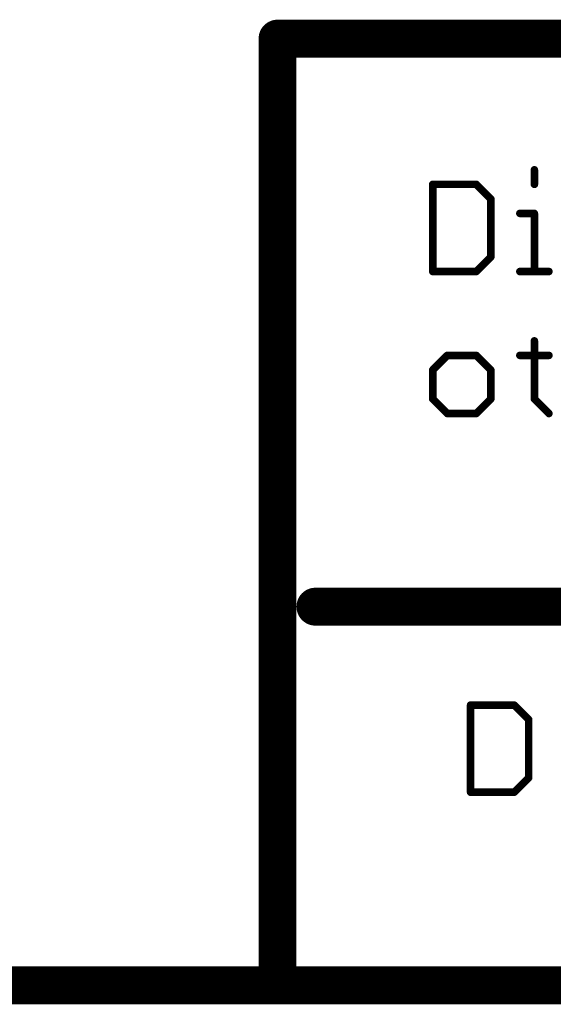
# Model space of a CAD drawing. Header units: millimetres. Extents: x -1.5 to 11.1, y -3 to 5.
# Tile 299 of 323: x 4.464 to 4.746, y -3.01 to -2.49. Entities that reach past the tile are written whole.
import ezdxf

# ---------------------------------------------------------------- set-up
doc = ezdxf.new("R2010")
doc.units = ezdxf.units.MM
doc.header["$MEASUREMENT"] = 0
doc.layers.add('Document', color=7, linetype='Continuous', true_color=0x7f7f00)

# ---------------------------------------------------------------- blocks, each defined once
blk = doc.blocks.new('PCB_F___30T_20G_16D_4003_1')
at = {"layer": 'Document'}
for points in [[(4.6, -2.5, 0.02, 0.02, 0), (6.4, -2.5, 0.02, 0.02, 0)], [(4.6, -3, 0.02, 0.02, 0), (4.6, -2.5, 0.02, 0.02, 0)], [(4.6, -2.505, 0.01, 0.01, -1), (4.6, -2.495, 0.01, 0.01, 0)], [(4.595, -2.5, 0.01, 0.01, -1), (4.605, -2.5, 0.01, 0.01, 0)], [(4.735712, -2.576961, 0.004, 0.004, 0), (4.735712, -2.569288, 0.004, 0.004, 0)], [(4.734712, -2.569288, 0.002, 0.002, -1), (4.736712, -2.569288, 0.002, 0.002, 0)], [(4.682, -2.623, 0.004, 0.004, 0), (4.682, -2.576961, 0.004, 0.004, 0)], [(4.682, -2.576961, 0.004, 0.004, 0), (4.70502, -2.576961, 0.004, 0.004, 0)], [(4.681, -2.576961, 0.002, 0.002, -1), (4.683, -2.576961, 0.002, 0.002, 0)], [(4.682, -2.577961, 0.002, 0.002, -1), (4.682, -2.575961, 0.002, 0.002, 0)], [(4.704312, -2.577668, 0.002, 0.002, -1), (4.705727, -2.576254, 0.002, 0.002, 0)], [(4.70502, -2.576961, 0.004, 0.004, 0), (4.712693, -2.584634, 0.004, 0.004, 0)], [(4.70502, -2.575961, 0.002, 0.002, -1), (4.70502, -2.577961, 0.002, 0.002, 0)], [(4.736712, -2.576961, 0.002, 0.002, -1), (4.734712, -2.576961, 0.002, 0.002, 0)], [(4.712693, -2.615327, 0.004, 0.004, 0), (4.712693, -2.584634, 0.004, 0.004, 0)], [(4.711693, -2.584634, 0.002, 0.002, -1), (4.713693, -2.584634, 0.002, 0.002, 0)], [(4.7134, -2.583927, 0.002, 0.002, -1), (4.711986, -2.585341, 0.002, 0.002, 0)], [(4.728039, -2.592307, 0.004, 0.004, 0), (4.735712, -2.592307, 0.004, 0.004, 0)], [(4.728039, -2.593307, 0.002, 0.002, -1), (4.728039, -2.591307, 0.002, 0.002, 0)], [(4.735712, -2.623, 0.004, 0.004, 0), (4.735712, -2.592307, 0.004, 0.004, 0)], [(4.734712, -2.592307, 0.002, 0.002, -1), (4.736712, -2.592307, 0.002, 0.002, 0)], [(4.735712, -2.591307, 0.002, 0.002, -1), (4.735712, -2.593307, 0.002, 0.002, 0)], [(4.70502, -2.623, 0.004, 0.004, 0), (4.712693, -2.615327, 0.004, 0.004, 0)], [(4.713693, -2.615327, 0.002, 0.002, -1), (4.711693, -2.615327, 0.002, 0.002, 0)], [(4.711986, -2.61462, 0.002, 0.002, -1), (4.7134, -2.616034, 0.002, 0.002, 0)], [(4.682, -2.623, 0.004, 0.004, 0), (4.70502, -2.623, 0.004, 0.004, 0)], [(4.682, -2.624, 0.002, 0.002, -1), (4.682, -2.622, 0.002, 0.002, 0)], [(4.683, -2.623, 0.002, 0.002, -1), (4.681, -2.623, 0.002, 0.002, 0)], [(4.705727, -2.623707, 0.002, 0.002, -1), (4.704312, -2.622293, 0.002, 0.002, 0)], [(4.70502, -2.622, 0.002, 0.002, -1), (4.70502, -2.624, 0.002, 0.002, 0)], [(4.728039, -2.623, 0.004, 0.004, 0), (4.743386, -2.623, 0.004, 0.004, 0)], [(4.728039, -2.624, 0.002, 0.002, -1), (4.728039, -2.622, 0.002, 0.002, 0)], [(4.736712, -2.623, 0.002, 0.002, -1), (4.734712, -2.623, 0.002, 0.002, 0)], [(4.743386, -2.622, 0.002, 0.002, -1), (4.743386, -2.624, 0.002, 0.002, 0)], [(4.735712, -2.690327, 0.004, 0.004, 0), (4.735712, -2.659634, 0.004, 0.004, 0)], [(4.734712, -2.659634, 0.002, 0.002, -1), (4.736712, -2.659634, 0.002, 0.002, 0)], [(4.682, -2.67498, 0.004, 0.004, 0), (4.689673, -2.667307, 0.004, 0.004, 0)], [(4.689673, -2.667307, 0.004, 0.004, 0), (4.70502, -2.667307, 0.004, 0.004, 0)], [(4.689673, -2.668307, 0.002, 0.002, -1), (4.689673, -2.666307, 0.002, 0.002, 0)], [(4.688966, -2.6666, 0.002, 0.002, -1), (4.69038, -2.668014, 0.002, 0.002, 0)], [(4.704312, -2.668014, 0.002, 0.002, -1), (4.705727, -2.6666, 0.002, 0.002, 0)], [(4.70502, -2.667307, 0.004, 0.004, 0), (4.712693, -2.67498, 0.004, 0.004, 0)], [(4.70502, -2.666307, 0.002, 0.002, -1), (4.70502, -2.668307, 0.002, 0.002, 0)], [(4.728039, -2.667307, 0.004, 0.004, 0), (4.743386, -2.667307, 0.004, 0.004, 0)], [(4.728039, -2.668307, 0.002, 0.002, -1), (4.728039, -2.666307, 0.002, 0.002, 0)], [(4.743386, -2.666307, 0.002, 0.002, -1), (4.743386, -2.668307, 0.002, 0.002, 0)], [(4.682, -2.690327, 0.004, 0.004, 0), (4.682, -2.67498, 0.004, 0.004, 0)], [(4.681, -2.67498, 0.002, 0.002, -1), (4.683, -2.67498, 0.002, 0.002, 0)], [(4.682707, -2.675688, 0.002, 0.002, -1), (4.681293, -2.674273, 0.002, 0.002, 0)], [(4.712693, -2.690327, 0.004, 0.004, 0), (4.712693, -2.67498, 0.004, 0.004, 0)], [(4.711693, -2.67498, 0.002, 0.002, -1), (4.713693, -2.67498, 0.002, 0.002, 0)], [(4.7134, -2.674273, 0.002, 0.002, -1), (4.711986, -2.675688, 0.002, 0.002, 0)], [(4.682, -2.690327, 0.004, 0.004, 0), (4.689673, -2.698, 0.004, 0.004, 0)], [(4.681293, -2.691034, 0.002, 0.002, -1), (4.682707, -2.68962, 0.002, 0.002, 0)], [(4.70502, -2.698, 0.004, 0.004, 0), (4.712693, -2.690327, 0.004, 0.004, 0)], [(4.711986, -2.68962, 0.002, 0.002, -1), (4.7134, -2.691034, 0.002, 0.002, 0)], [(4.735712, -2.690327, 0.004, 0.004, 0), (4.743386, -2.698, 0.004, 0.004, 0)], [(4.735005, -2.691034, 0.002, 0.002, -1), (4.736419, -2.68962, 0.002, 0.002, 0)], [(4.683, -2.690327, 0.002, 0.002, -1), (4.681, -2.690327, 0.002, 0.002, 0)], [(4.713693, -2.690327, 0.002, 0.002, -1), (4.711693, -2.690327, 0.002, 0.002, 0)], [(4.736712, -2.690327, 0.002, 0.002, -1), (4.734712, -2.690327, 0.002, 0.002, 0)], [(4.689673, -2.698, 0.004, 0.004, 0), (4.70502, -2.698, 0.004, 0.004, 0)], [(4.689673, -2.699, 0.002, 0.002, -1), (4.689673, -2.697, 0.002, 0.002, 0)], [(4.69038, -2.697293, 0.002, 0.002, -1), (4.688966, -2.698707, 0.002, 0.002, 0)], [(4.705727, -2.698707, 0.002, 0.002, -1), (4.704312, -2.697293, 0.002, 0.002, 0)], [(4.70502, -2.697, 0.002, 0.002, -1), (4.70502, -2.699, 0.002, 0.002, 0)], [(4.744093, -2.697293, 0.002, 0.002, -1), (4.742678, -2.698707, 0.002, 0.002, 0)], [(4.62, -2.8, 0.02, 0.02, 0), (6.4, -2.8, 0.02, 0.02, 0)], [(4.62, -2.805, 0.01, 0.01, -1), (4.62, -2.795, 0.01, 0.01, 0)], [(4.702, -2.851961, 0.004, 0.004, 0), (4.72502, -2.851961, 0.004, 0.004, 0)], [(4.702, -2.898, 0.004, 0.004, 0), (4.702, -2.851961, 0.004, 0.004, 0)], [(4.701, -2.851961, 0.002, 0.002, -1), (4.703, -2.851961, 0.002, 0.002, 0)], [(4.702, -2.852961, 0.002, 0.002, -1), (4.702, -2.850961, 0.002, 0.002, 0)], [(4.724312, -2.852668, 0.002, 0.002, -1), (4.725727, -2.851254, 0.002, 0.002, 0)], [(4.72502, -2.851961, 0.004, 0.004, 0), (4.732693, -2.859634, 0.004, 0.004, 0)], [(4.72502, -2.850961, 0.002, 0.002, -1), (4.72502, -2.852961, 0.002, 0.002, 0)], [(4.732693, -2.890327, 0.004, 0.004, 0), (4.732693, -2.859634, 0.004, 0.004, 0)], [(4.731693, -2.859634, 0.002, 0.002, -1), (4.733693, -2.859634, 0.002, 0.002, 0)], [(4.7334, -2.858927, 0.002, 0.002, -1), (4.731986, -2.860341, 0.002, 0.002, 0)], [(4.72502, -2.898, 0.004, 0.004, 0), (4.732693, -2.890327, 0.004, 0.004, 0)], [(4.733693, -2.890327, 0.002, 0.002, -1), (4.731693, -2.890327, 0.002, 0.002, 0)], [(4.731986, -2.88962, 0.002, 0.002, -1), (4.7334, -2.891034, 0.002, 0.002, 0)], [(4.702, -2.898, 0.004, 0.004, 0), (4.72502, -2.898, 0.004, 0.004, 0)], [(4.702, -2.899, 0.002, 0.002, -1), (4.702, -2.897, 0.002, 0.002, 0)], [(4.725727, -2.898707, 0.002, 0.002, -1), (4.724312, -2.897293, 0.002, 0.002, 0)], [(4.72502, -2.897, 0.002, 0.002, -1), (4.72502, -2.899, 0.002, 0.002, 0)], [(4.703, -2.898, 0.002, 0.002, -1), (4.701, -2.898, 0.002, 0.002, 0)], [(3.9, -3, 0.02, 0.02, 0), (4.605, -3, 0.02, 0.02, 0)], [(4.6, -3, 0.02, 0.02, 0), (6.4, -3, 0.02, 0.02, 0)], [(4.6, -3.005, 0.01, 0.01, -1), (4.6, -2.995, 0.01, 0.01, 0)], [(4.6, -2.995, 0.01, 0.01, -1), (4.6, -3.005, 0.01, 0.01, 0)], [(4.605, -3, 0.01, 0.01, -1), (4.595, -3, 0.01, 0.01, 0)]]:
    blk.add_lwpolyline(points, format="xyseb", dxfattribs=at)
for points in [[(4.595, -2.5, 0.01, 0.01, 1), (4.605, -2.5, 0.01, 0.01, 1)], [(4.595, -2.5, 0.01, 0.01, 1), (4.605, -2.5, 0.01, 0.01, 1)], [(4.5975, -2.495, 0.005, 0.005, 1), (4.6025, -2.495, 0.005, 0.005, 1)], [(4.5925, -2.5, 0.005, 0.005, 1), (4.5975, -2.5, 0.005, 0.005, 1)], [(4.6025, -2.5, 0.005, 0.005, 1), (4.6075, -2.5, 0.005, 0.005, 1)], [(4.5975, -2.505, 0.005, 0.005, 1), (4.6025, -2.505, 0.005, 0.005, 1)], [(4.734712, -2.569288, 0.002, 0.002, 1), (4.736712, -2.569288, 0.002, 0.002, 1)], [(4.734212, -2.569288, 0.001, 0.001, 1), (4.735212, -2.569288, 0.001, 0.001, 1)], [(4.736212, -2.569288, 0.001, 0.001, 1), (4.737212, -2.569288, 0.001, 0.001, 1)], [(4.681, -2.576961, 0.002, 0.002, 1), (4.683, -2.576961, 0.002, 0.002, 1)], [(4.681, -2.576961, 0.002, 0.002, 1), (4.683, -2.576961, 0.002, 0.002, 1)], [(4.6805, -2.576961, 0.001, 0.001, 1), (4.6815, -2.576961, 0.001, 0.001, 1)], [(4.6815, -2.575961, 0.001, 0.001, 1), (4.6825, -2.575961, 0.001, 0.001, 1)], [(4.6815, -2.577961, 0.001, 0.001, 1), (4.6825, -2.577961, 0.001, 0.001, 1)], [(4.6825, -2.576961, 0.001, 0.001, 1), (4.6835, -2.576961, 0.001, 0.001, 1)], [(4.70402, -2.576961, 0.002, 0.002, 1), (4.70602, -2.576961, 0.002, 0.002, 1)], [(4.70402, -2.576961, 0.002, 0.002, 1), (4.70602, -2.576961, 0.002, 0.002, 1)], [(4.703812, -2.577668, 0.001, 0.001, 1), (4.704812, -2.577668, 0.001, 0.001, 1)], [(4.70452, -2.575961, 0.001, 0.001, 1), (4.70552, -2.575961, 0.001, 0.001, 1)], [(4.70452, -2.577961, 0.001, 0.001, 1), (4.70552, -2.577961, 0.001, 0.001, 1)], [(4.705227, -2.576254, 0.001, 0.001, 1), (4.706227, -2.576254, 0.001, 0.001, 1)], [(4.734712, -2.576961, 0.002, 0.002, 1), (4.736712, -2.576961, 0.002, 0.002, 1)], [(4.734212, -2.576961, 0.001, 0.001, 1), (4.735212, -2.576961, 0.001, 0.001, 1)], [(4.736212, -2.576961, 0.001, 0.001, 1), (4.737212, -2.576961, 0.001, 0.001, 1)], [(4.711693, -2.584634, 0.002, 0.002, 1), (4.713693, -2.584634, 0.002, 0.002, 1)], [(4.711693, -2.584634, 0.002, 0.002, 1), (4.713693, -2.584634, 0.002, 0.002, 1)], [(4.711193, -2.584634, 0.001, 0.001, 1), (4.712193, -2.584634, 0.001, 0.001, 1)], [(4.711486, -2.585341, 0.001, 0.001, 1), (4.712486, -2.585341, 0.001, 0.001, 1)], [(4.7129, -2.583927, 0.001, 0.001, 1), (4.7139, -2.583927, 0.001, 0.001, 1)], [(4.713193, -2.584634, 0.001, 0.001, 1), (4.714193, -2.584634, 0.001, 0.001, 1)], [(4.727039, -2.592307, 0.002, 0.002, 1), (4.729039, -2.592307, 0.002, 0.002, 1)], [(4.727539, -2.591307, 0.001, 0.001, 1), (4.728539, -2.591307, 0.001, 0.001, 1)], [(4.727539, -2.593307, 0.001, 0.001, 1), (4.728539, -2.593307, 0.001, 0.001, 1)], [(4.734712, -2.592307, 0.002, 0.002, 1), (4.736712, -2.592307, 0.002, 0.002, 1)], [(4.734712, -2.592307, 0.002, 0.002, 1), (4.736712, -2.592307, 0.002, 0.002, 1)], [(4.734212, -2.592307, 0.001, 0.001, 1), (4.735212, -2.592307, 0.001, 0.001, 1)], [(4.735212, -2.591307, 0.001, 0.001, 1), (4.736212, -2.591307, 0.001, 0.001, 1)], [(4.735212, -2.593307, 0.001, 0.001, 1), (4.736212, -2.593307, 0.001, 0.001, 1)], [(4.736212, -2.592307, 0.001, 0.001, 1), (4.737212, -2.592307, 0.001, 0.001, 1)], [(4.711693, -2.615327, 0.002, 0.002, 1), (4.713693, -2.615327, 0.002, 0.002, 1)], [(4.711693, -2.615327, 0.002, 0.002, 1), (4.713693, -2.615327, 0.002, 0.002, 1)], [(4.711193, -2.615327, 0.001, 0.001, 1), (4.712193, -2.615327, 0.001, 0.001, 1)], [(4.711486, -2.61462, 0.001, 0.001, 1), (4.712486, -2.61462, 0.001, 0.001, 1)], [(4.7129, -2.616034, 0.001, 0.001, 1), (4.7139, -2.616034, 0.001, 0.001, 1)], [(4.713193, -2.615327, 0.001, 0.001, 1), (4.714193, -2.615327, 0.001, 0.001, 1)], [(4.681, -2.623, 0.002, 0.002, 1), (4.683, -2.623, 0.002, 0.002, 1)], [(4.681, -2.623, 0.002, 0.002, 1), (4.683, -2.623, 0.002, 0.002, 1)], [(4.6805, -2.623, 0.001, 0.001, 1), (4.6815, -2.623, 0.001, 0.001, 1)], [(4.6815, -2.622, 0.001, 0.001, 1), (4.6825, -2.622, 0.001, 0.001, 1)], [(4.6815, -2.624, 0.001, 0.001, 1), (4.6825, -2.624, 0.001, 0.001, 1)], [(4.6825, -2.623, 0.001, 0.001, 1), (4.6835, -2.623, 0.001, 0.001, 1)], [(4.70402, -2.623, 0.002, 0.002, 1), (4.70602, -2.623, 0.002, 0.002, 1)], [(4.70402, -2.623, 0.002, 0.002, 1), (4.70602, -2.623, 0.002, 0.002, 1)], [(4.703812, -2.622293, 0.001, 0.001, 1), (4.704812, -2.622293, 0.001, 0.001, 1)], [(4.70452, -2.622, 0.001, 0.001, 1), (4.70552, -2.622, 0.001, 0.001, 1)], [(4.70452, -2.624, 0.001, 0.001, 1), (4.70552, -2.624, 0.001, 0.001, 1)], [(4.705227, -2.623707, 0.001, 0.001, 1), (4.706227, -2.623707, 0.001, 0.001, 1)], [(4.727039, -2.623, 0.002, 0.002, 1), (4.729039, -2.623, 0.002, 0.002, 1)], [(4.727539, -2.622, 0.001, 0.001, 1), (4.728539, -2.622, 0.001, 0.001, 1)], [(4.727539, -2.624, 0.001, 0.001, 1), (4.728539, -2.624, 0.001, 0.001, 1)], [(4.734712, -2.623, 0.002, 0.002, 1), (4.736712, -2.623, 0.002, 0.002, 1)], [(4.734212, -2.623, 0.001, 0.001, 1), (4.735212, -2.623, 0.001, 0.001, 1)], [(4.736212, -2.623, 0.001, 0.001, 1), (4.737212, -2.623, 0.001, 0.001, 1)], [(4.742386, -2.623, 0.002, 0.002, 1), (4.744386, -2.623, 0.002, 0.002, 1)], [(4.742886, -2.622, 0.001, 0.001, 1), (4.743886, -2.622, 0.001, 0.001, 1)], [(4.742886, -2.624, 0.001, 0.001, 1), (4.743886, -2.624, 0.001, 0.001, 1)], [(4.734712, -2.659634, 0.002, 0.002, 1), (4.736712, -2.659634, 0.002, 0.002, 1)], [(4.734212, -2.659634, 0.001, 0.001, 1), (4.735212, -2.659634, 0.001, 0.001, 1)], [(4.736212, -2.659634, 0.001, 0.001, 1), (4.737212, -2.659634, 0.001, 0.001, 1)], [(4.688673, -2.667307, 0.002, 0.002, 1), (4.690673, -2.667307, 0.002, 0.002, 1)], [(4.688673, -2.667307, 0.002, 0.002, 1), (4.690673, -2.667307, 0.002, 0.002, 1)], [(4.688466, -2.6666, 0.001, 0.001, 1), (4.689466, -2.6666, 0.001, 0.001, 1)], [(4.689173, -2.666307, 0.001, 0.001, 1), (4.690173, -2.666307, 0.001, 0.001, 1)], [(4.689173, -2.668307, 0.001, 0.001, 1), (4.690173, -2.668307, 0.001, 0.001, 1)], [(4.68988, -2.668014, 0.001, 0.001, 1), (4.69088, -2.668014, 0.001, 0.001, 1)], [(4.70402, -2.667307, 0.002, 0.002, 1), (4.70602, -2.667307, 0.002, 0.002, 1)], [(4.70402, -2.667307, 0.002, 0.002, 1), (4.70602, -2.667307, 0.002, 0.002, 1)], [(4.703812, -2.668014, 0.001, 0.001, 1), (4.704812, -2.668014, 0.001, 0.001, 1)], [(4.70452, -2.666307, 0.001, 0.001, 1), (4.70552, -2.666307, 0.001, 0.001, 1)], [(4.70452, -2.668307, 0.001, 0.001, 1), (4.70552, -2.668307, 0.001, 0.001, 1)], [(4.705227, -2.6666, 0.001, 0.001, 1), (4.706227, -2.6666, 0.001, 0.001, 1)], [(4.727039, -2.667307, 0.002, 0.002, 1), (4.729039, -2.667307, 0.002, 0.002, 1)], [(4.727539, -2.666307, 0.001, 0.001, 1), (4.728539, -2.666307, 0.001, 0.001, 1)], [(4.727539, -2.668307, 0.001, 0.001, 1), (4.728539, -2.668307, 0.001, 0.001, 1)], [(4.742386, -2.667307, 0.002, 0.002, 1), (4.744386, -2.667307, 0.002, 0.002, 1)], [(4.742886, -2.666307, 0.001, 0.001, 1), (4.743886, -2.666307, 0.001, 0.001, 1)], [(4.742886, -2.668307, 0.001, 0.001, 1), (4.743886, -2.668307, 0.001, 0.001, 1)], [(4.681, -2.67498, 0.002, 0.002, 1), (4.683, -2.67498, 0.002, 0.002, 1)], [(4.681, -2.67498, 0.002, 0.002, 1), (4.683, -2.67498, 0.002, 0.002, 1)], [(4.6805, -2.67498, 0.001, 0.001, 1), (4.6815, -2.67498, 0.001, 0.001, 1)], [(4.680793, -2.674273, 0.001, 0.001, 1), (4.681793, -2.674273, 0.001, 0.001, 1)], [(4.682207, -2.675688, 0.001, 0.001, 1), (4.683207, -2.675688, 0.001, 0.001, 1)], [(4.6825, -2.67498, 0.001, 0.001, 1), (4.6835, -2.67498, 0.001, 0.001, 1)], [(4.711693, -2.67498, 0.002, 0.002, 1), (4.713693, -2.67498, 0.002, 0.002, 1)], [(4.711693, -2.67498, 0.002, 0.002, 1), (4.713693, -2.67498, 0.002, 0.002, 1)], [(4.711193, -2.67498, 0.001, 0.001, 1), (4.712193, -2.67498, 0.001, 0.001, 1)], [(4.711486, -2.675688, 0.001, 0.001, 1), (4.712486, -2.675688, 0.001, 0.001, 1)], [(4.7129, -2.674273, 0.001, 0.001, 1), (4.7139, -2.674273, 0.001, 0.001, 1)], [(4.713193, -2.67498, 0.001, 0.001, 1), (4.714193, -2.67498, 0.001, 0.001, 1)], [(4.681, -2.690327, 0.002, 0.002, 1), (4.683, -2.690327, 0.002, 0.002, 1)], [(4.681, -2.690327, 0.002, 0.002, 1), (4.683, -2.690327, 0.002, 0.002, 1)], [(4.711693, -2.690327, 0.002, 0.002, 1), (4.713693, -2.690327, 0.002, 0.002, 1)], [(4.711693, -2.690327, 0.002, 0.002, 1), (4.713693, -2.690327, 0.002, 0.002, 1)], [(4.734712, -2.690327, 0.002, 0.002, 1), (4.736712, -2.690327, 0.002, 0.002, 1)], [(4.734712, -2.690327, 0.002, 0.002, 1), (4.736712, -2.690327, 0.002, 0.002, 1)], [(4.6805, -2.690327, 0.001, 0.001, 1), (4.6815, -2.690327, 0.001, 0.001, 1)], [(4.680793, -2.691034, 0.001, 0.001, 1), (4.681793, -2.691034, 0.001, 0.001, 1)], [(4.682207, -2.68962, 0.001, 0.001, 1), (4.683207, -2.68962, 0.001, 0.001, 1)], [(4.6825, -2.690327, 0.001, 0.001, 1), (4.6835, -2.690327, 0.001, 0.001, 1)], [(4.711193, -2.690327, 0.001, 0.001, 1), (4.712193, -2.690327, 0.001, 0.001, 1)], [(4.711486, -2.68962, 0.001, 0.001, 1), (4.712486, -2.68962, 0.001, 0.001, 1)], [(4.7129, -2.691034, 0.001, 0.001, 1), (4.7139, -2.691034, 0.001, 0.001, 1)], [(4.713193, -2.690327, 0.001, 0.001, 1), (4.714193, -2.690327, 0.001, 0.001, 1)], [(4.734212, -2.690327, 0.001, 0.001, 1), (4.735212, -2.690327, 0.001, 0.001, 1)], [(4.734505, -2.691034, 0.001, 0.001, 1), (4.735505, -2.691034, 0.001, 0.001, 1)], [(4.735919, -2.68962, 0.001, 0.001, 1), (4.736919, -2.68962, 0.001, 0.001, 1)], [(4.736212, -2.690327, 0.001, 0.001, 1), (4.737212, -2.690327, 0.001, 0.001, 1)], [(4.688673, -2.698, 0.002, 0.002, 1), (4.690673, -2.698, 0.002, 0.002, 1)], [(4.688673, -2.698, 0.002, 0.002, 1), (4.690673, -2.698, 0.002, 0.002, 1)], [(4.688466, -2.698707, 0.001, 0.001, 1), (4.689466, -2.698707, 0.001, 0.001, 1)], [(4.689173, -2.697, 0.001, 0.001, 1), (4.690173, -2.697, 0.001, 0.001, 1)], [(4.689173, -2.699, 0.001, 0.001, 1), (4.690173, -2.699, 0.001, 0.001, 1)], [(4.68988, -2.697293, 0.001, 0.001, 1), (4.69088, -2.697293, 0.001, 0.001, 1)], [(4.70402, -2.698, 0.002, 0.002, 1), (4.70602, -2.698, 0.002, 0.002, 1)], [(4.70402, -2.698, 0.002, 0.002, 1), (4.70602, -2.698, 0.002, 0.002, 1)], [(4.703812, -2.697293, 0.001, 0.001, 1), (4.704812, -2.697293, 0.001, 0.001, 1)], [(4.70452, -2.697, 0.001, 0.001, 1), (4.70552, -2.697, 0.001, 0.001, 1)], [(4.70452, -2.699, 0.001, 0.001, 1), (4.70552, -2.699, 0.001, 0.001, 1)], [(4.705227, -2.698707, 0.001, 0.001, 1), (4.706227, -2.698707, 0.001, 0.001, 1)], [(4.742386, -2.698, 0.002, 0.002, 1), (4.744386, -2.698, 0.002, 0.002, 1)], [(4.742178, -2.698707, 0.001, 0.001, 1), (4.743178, -2.698707, 0.001, 0.001, 1)], [(4.743593, -2.697293, 0.001, 0.001, 1), (4.744593, -2.697293, 0.001, 0.001, 1)], [(4.615, -2.8, 0.01, 0.01, 1), (4.625, -2.8, 0.01, 0.01, 1)], [(4.6175, -2.795, 0.005, 0.005, 1), (4.6225, -2.795, 0.005, 0.005, 1)], [(4.6175, -2.805, 0.005, 0.005, 1), (4.6225, -2.805, 0.005, 0.005, 1)], [(4.701, -2.851961, 0.002, 0.002, 1), (4.703, -2.851961, 0.002, 0.002, 1)], [(4.701, -2.851961, 0.002, 0.002, 1), (4.703, -2.851961, 0.002, 0.002, 1)], [(4.7005, -2.851961, 0.001, 0.001, 1), (4.7015, -2.851961, 0.001, 0.001, 1)], [(4.7015, -2.850961, 0.001, 0.001, 1), (4.7025, -2.850961, 0.001, 0.001, 1)], [(4.7015, -2.852961, 0.001, 0.001, 1), (4.7025, -2.852961, 0.001, 0.001, 1)], [(4.7025, -2.851961, 0.001, 0.001, 1), (4.7035, -2.851961, 0.001, 0.001, 1)], [(4.72402, -2.851961, 0.002, 0.002, 1), (4.72602, -2.851961, 0.002, 0.002, 1)], [(4.72402, -2.851961, 0.002, 0.002, 1), (4.72602, -2.851961, 0.002, 0.002, 1)], [(4.723812, -2.852668, 0.001, 0.001, 1), (4.724812, -2.852668, 0.001, 0.001, 1)], [(4.72452, -2.850961, 0.001, 0.001, 1), (4.72552, -2.850961, 0.001, 0.001, 1)], [(4.72452, -2.852961, 0.001, 0.001, 1), (4.72552, -2.852961, 0.001, 0.001, 1)], [(4.725227, -2.851254, 0.001, 0.001, 1), (4.726227, -2.851254, 0.001, 0.001, 1)], [(4.731693, -2.859634, 0.002, 0.002, 1), (4.733693, -2.859634, 0.002, 0.002, 1)], [(4.731693, -2.859634, 0.002, 0.002, 1), (4.733693, -2.859634, 0.002, 0.002, 1)], [(4.731193, -2.859634, 0.001, 0.001, 1), (4.732193, -2.859634, 0.001, 0.001, 1)], [(4.731486, -2.860341, 0.001, 0.001, 1), (4.732486, -2.860341, 0.001, 0.001, 1)], [(4.7329, -2.858927, 0.001, 0.001, 1), (4.7339, -2.858927, 0.001, 0.001, 1)], [(4.733193, -2.859634, 0.001, 0.001, 1), (4.734193, -2.859634, 0.001, 0.001, 1)], [(4.731693, -2.890327, 0.002, 0.002, 1), (4.733693, -2.890327, 0.002, 0.002, 1)], [(4.731693, -2.890327, 0.002, 0.002, 1), (4.733693, -2.890327, 0.002, 0.002, 1)], [(4.731193, -2.890327, 0.001, 0.001, 1), (4.732193, -2.890327, 0.001, 0.001, 1)], [(4.731486, -2.88962, 0.001, 0.001, 1), (4.732486, -2.88962, 0.001, 0.001, 1)], [(4.7329, -2.891034, 0.001, 0.001, 1), (4.7339, -2.891034, 0.001, 0.001, 1)], [(4.733193, -2.890327, 0.001, 0.001, 1), (4.734193, -2.890327, 0.001, 0.001, 1)], [(4.701, -2.898, 0.002, 0.002, 1), (4.703, -2.898, 0.002, 0.002, 1)], [(4.701, -2.898, 0.002, 0.002, 1), (4.703, -2.898, 0.002, 0.002, 1)], [(4.7015, -2.897, 0.001, 0.001, 1), (4.7025, -2.897, 0.001, 0.001, 1)], [(4.72402, -2.898, 0.002, 0.002, 1), (4.72602, -2.898, 0.002, 0.002, 1)], [(4.72402, -2.898, 0.002, 0.002, 1), (4.72602, -2.898, 0.002, 0.002, 1)], [(4.723812, -2.897293, 0.001, 0.001, 1), (4.724812, -2.897293, 0.001, 0.001, 1)], [(4.72452, -2.897, 0.001, 0.001, 1), (4.72552, -2.897, 0.001, 0.001, 1)], [(4.7005, -2.898, 0.001, 0.001, 1), (4.7015, -2.898, 0.001, 0.001, 1)], [(4.7015, -2.899, 0.001, 0.001, 1), (4.7025, -2.899, 0.001, 0.001, 1)], [(4.7025, -2.898, 0.001, 0.001, 1), (4.7035, -2.898, 0.001, 0.001, 1)], [(4.72452, -2.899, 0.001, 0.001, 1), (4.72552, -2.899, 0.001, 0.001, 1)], [(4.725227, -2.898707, 0.001, 0.001, 1), (4.726227, -2.898707, 0.001, 0.001, 1)], [(4.595, -3, 0.01, 0.01, 1), (4.605, -3, 0.01, 0.01, 1)], [(4.595, -3, 0.01, 0.01, 1), (4.605, -3, 0.01, 0.01, 1)], [(4.6, -3, 0.01, 0.01, 1), (4.61, -3, 0.01, 0.01, 1)], [(4.5975, -2.995, 0.005, 0.005, 1), (4.6025, -2.995, 0.005, 0.005, 1)], [(4.5975, -2.995, 0.005, 0.005, 1), (4.6025, -2.995, 0.005, 0.005, 1)], [(4.5925, -3, 0.005, 0.005, 1), (4.5975, -3, 0.005, 0.005, 1)], [(4.6025, -3, 0.005, 0.005, 1), (4.6075, -3, 0.005, 0.005, 1)], [(4.5975, -3.005, 0.005, 0.005, 1), (4.6025, -3.005, 0.005, 0.005, 1)], [(4.5975, -3.005, 0.005, 0.005, 1), (4.6025, -3.005, 0.005, 0.005, 1)]]:
    blk.add_lwpolyline(points, format="xyseb", close=True, dxfattribs=at)

msp = doc.modelspace()

# ---------------------------------------------------------------- block references
msp.add_blockref('PCB_F___30T_20G_16D_4003_1', (0, 0))

doc.saveas('drawing.dxf')
